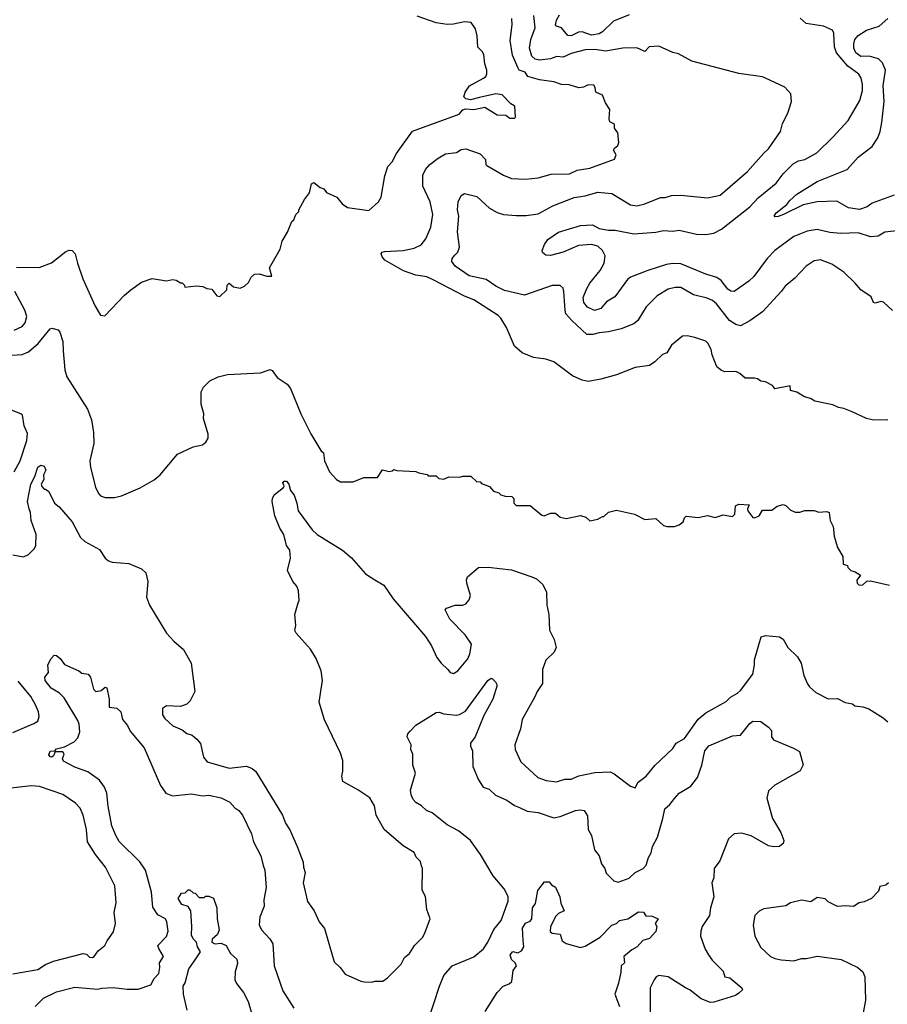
# Model space of a CAD drawing. Extents: x 1678759 to 1859541, y 384609 to 522867.
# Tile 441 of 466: x 1787910 to 1793442, y 504790 to 511067. Entities that reach past the tile are written whole.
import ezdxf

# ---------------------------------------------------------------- set-up
doc = ezdxf.new("R2010")
doc.units = 0

msp = doc.modelspace()

# ---------------------------------------------------------------- linework, layer by layer
at = {"layer": '0CON20XD'}
for points in [[(1787890.3, 509490.3), (1788033.2, 509486.8), (1788112.8, 509517.2), (1788205, 509590), (1788225, 509598), (1788245, 509596.2), (1788264.4, 509574.4), (1788277.5, 509515), (1788313.1, 509415), (1788391.4, 509241.4), (1788425, 509182.5), (1788451.7, 509178.3), (1788578.3, 509311.7), (1788617.5, 509345), (1788686.4, 509393.6), (1788753.6, 509416.4), (1788845, 509402.5), (1788885, 509410), (1788907, 509407), (1788935, 509390), (1788945, 509390), (1788960, 509375), (1788962.5, 509362.5), (1789035, 509370), (1789077, 509367), (1789103, 509353), (1789135, 509350), (1789167, 509307), (1789185, 509302.5), (1789230, 509345), (1789232.5, 509375), (1789245, 509387.5), (1789273.3, 509363.3), (1789315, 509356.2), (1789342.3, 509367.7), (1789368.3, 509391.7), (1789386.2, 509425), (1789406.1, 509443.9), (1789435.9, 509445.9), (1789485, 509431.2), (1789517.5, 509432.5), (1789502.5, 509485), (1789570, 509605), (1789582.5, 509655), (1789616.7, 509713.3), (1789645, 509780), (1789658.3, 509791.7), (1789670, 509825), (1789690, 509845), (1789690, 509855), (1789725, 509920), (1789757.7, 509962.3), (1789769.3, 510020.7), (1789785, 510030), (1789825, 509996.7), (1789848, 509988), (1789866.4, 509966.4), (1789932.5, 509935), (1789965, 509892.5), (1789999.3, 509869.3), (1790135, 509850), (1790197.5, 509905), (1790213.6, 509936.4), (1790237.3, 510072.7), (1790258, 510132), (1790285, 510161.2), (1790312.5, 510215), (1790415, 510356), (1790712.5, 510465), (1790735, 510492.5), (1790751.7, 510498.3), (1790805.8, 510494.2), (1790875, 510508.8), (1790955, 510461.2), (1791009.3, 510459.3), (1791035, 510440), (1791065, 510440), (1791070, 510445), (1791067.5, 510515), (1791040.5, 510530.5), (1790985, 510587.5), (1790945, 510594.4), (1790841.5, 510571.5), (1790785, 510556.7), (1790753.4, 510563.4), (1790741.2, 510575), (1790750, 510605), (1790778, 510645), (1790867.5, 510695), (1790882, 510705), (1790888.8, 510721.2), (1790889.2, 510745), (1790876, 510785), (1790868.6, 510845), (1790858, 510865), (1790831.2, 510891.2), (1790826, 510965), (1790815, 511010), (1790789.3, 511049.3), (1790745, 511053.3), (1790675, 511039.2), (1790635, 511037.5), (1790565, 511046.9), (1790445, 511090)], [(1793445, 508513.3), (1793345, 508516.2), (1793310, 508525), (1793217.7, 508567.7), (1793165, 508588.8), (1793130, 508595), (1793095, 508612.5), (1792980, 508635), (1792951.7, 508651.7), (1792913.3, 508663.3), (1792865, 508692.5), (1792825, 508702.5), (1792822.5, 508732.5), (1792723.8, 508713.8), (1792710, 508735), (1792665, 508757.5), (1792635, 508762.5), (1792615, 508776.7), (1792595, 508782.5), (1792535, 508782.5), (1792502, 508812), (1792475, 508823.8), (1792405, 508822.5), (1792385, 508830), (1792354.1, 508854.1), (1792325, 508930), (1792318.8, 508965), (1792297.5, 509005), (1792285, 509016.7), (1792215, 509040), (1792165, 509051.2), (1792135, 509050), (1792065, 508992), (1792036.3, 508943.7), (1792007.3, 508932.7), (1791960, 508885), (1791925, 508863.3), (1791835, 508850), (1791715, 508802), (1791615, 508775.8), (1791535, 508760.8), (1791495, 508770), (1791435, 508797.5), (1791315, 508885.8), (1791265, 508902.5), (1791185, 508912.5), (1791113.4, 508943.4), (1791065.6, 508985.6), (1791012.9, 509105), (1790977.5, 509165), (1790961.5, 509181.5), (1790805, 509281.9), (1790745.4, 509305.4), (1790545, 509407.8), (1790505, 509427.7), (1790435, 509437.9), (1790356.7, 509465), (1790237.1, 509535), (1790220, 509555), (1790214.2, 509575), (1790220, 509585), (1790235, 509590), (1790354.5, 509595.5), (1790425, 509611.1), (1790468.8, 509631.2), (1790499.5, 509670.5), (1790530.3, 509745), (1790543.9, 509825), (1790526.9, 509905), (1790479.4, 510005), (1790480, 510075), (1790496.9, 510113.1), (1790525, 510144.3), (1790577.5, 510185), (1790625, 510211.9), (1790695, 510220.6), (1790725, 510239.4), (1790755, 510244.4), (1790845, 510212.9), (1790880, 510175), (1790882.9, 510145), (1790888.6, 510138.6), (1790995, 510075.6), (1791045, 510055.6), (1791135, 510050), (1791215, 510060), (1791298.3, 510081.7), (1791415, 510085.5), (1791465, 510107.5), (1791545, 510120.6), (1791703, 510177), (1791712.5, 510205), (1791696.7, 510235), (1791702.3, 510247.7), (1791722.5, 510265), (1791730, 510285), (1791723.3, 510345), (1791702.5, 510375), (1791701.7, 510401.7), (1791673.3, 510415), (1791668.8, 510435), (1791673.3, 510495), (1791645, 510537.5), (1791626, 510585), (1791584, 510605), (1791578.9, 510635), (1791569.8, 510649.8), (1791535, 510650.9), (1791505, 510636.9), (1791475, 510633.6), (1791412.4, 510652.4), (1791364.5, 510654.5), (1791315, 510670.4), (1791225, 510684), (1791150, 510705), (1791131.9, 510731.9), (1791094.7, 510744.7), (1791085, 510762.5), (1791051.9, 510841.9), (1791036.4, 510935), (1791050.8, 511035), (1791048.5, 511075)], [(1793475, 509212.5), (1793417.3, 509267.3), (1793400.5, 509269.5), (1793365, 509260.8), (1793354, 509264), (1793339.5, 509299.5), (1793272.5, 509345), (1793237.7, 509387.7), (1793165, 509456.7), (1793087.7, 509507.7), (1793015, 509535.7), (1792975, 509530.8), (1792923.8, 509496.2), (1792851.2, 509418.8), (1792790.8, 509369.2), (1792765.9, 509334.1), (1792645, 509205.6), (1792565, 509147.8), (1792505, 509115.5), (1792475, 509122.9), (1792435, 509149.5), (1792352.1, 509255), (1792326.6, 509276.6), (1792292, 509292), (1792205, 509313.8), (1792125, 509359.1), (1792089.4, 509360.6), (1792045, 509349.5), (1791975, 509305.6), (1791905, 509235.7), (1791850.7, 509149.3), (1791825, 509127.1), (1791745, 509096.7), (1791663.8, 509076.2), (1791605, 509071.8), (1791565, 509060.7), (1791525, 509060.9), (1791429.2, 509149.2), (1791392.9, 509192.9), (1791386.8, 509215), (1791380, 509335), (1791374, 509355), (1791355, 509372), (1791305, 509372.5), (1791128.7, 509311.3), (1791001.3, 509341.3), (1790945, 509369.2), (1790885, 509410.3), (1790775, 509434.7), (1790687.1, 509495), (1790664.1, 509525.9), (1790668, 509545), (1790684, 509565), (1790702.5, 509585), (1790714.1, 509615.9), (1790701.4, 509715), (1790708.9, 509815), (1790701.8, 509855), (1790705.3, 509905), (1790724.1, 509945.9), (1790745, 509960), (1790825, 509939.2), (1790906.2, 509866.2), (1790955, 509837.8), (1790995, 509825.6), (1791075, 509818.1), (1791138.8, 509818.8), (1791215, 509830), (1791309.1, 509880.9), (1791445, 509933.3), (1791516, 509944), (1791595, 509967.9), (1791685, 509958.5), (1791805, 509887.5), (1791845, 509880), (1791895, 509893.6), (1791995.5, 509934.5), (1792025, 509932.9), (1792065, 509945.5), (1792125, 509947.8), (1792295, 509931.9), (1792375, 509949.2), (1792550.7, 510099.3), (1792653.4, 510216.6), (1792685, 510244), (1792760, 510355), (1792773.8, 510405), (1792807.7, 510472.3), (1792830, 510545), (1792826.7, 510595), (1792787.7, 510637.7), (1792665, 510694), (1792645, 510702), (1792495, 510724.2), (1792195, 510803.8), (1792109.5, 510849.5), (1792075, 510858.8), (1791985, 510898.8), (1791922.5, 510895), (1791895, 510864.4), (1791845, 510886.9), (1791754.5, 510885.5), (1791645, 510867.1), (1791578.1, 510878.1), (1791515, 510874.5), (1791425, 510852.4), (1791375, 510828.6), (1791335, 510831.9), (1791295, 510818.4), (1791225, 510809.2), (1791196.5, 510815), (1791174.4, 510835), (1791161.1, 510885), (1791169.2, 510940.9), (1791196, 511015), (1791188.1, 511095)], [(1793562.1, 509727.9), (1793425, 509712.2), (1793382.3, 509687.7), (1793335, 509681.8), (1793255, 509709.2), (1793145, 509704.4), (1793075, 509710.7), (1792995, 509729.2), (1792930.3, 509719.7), (1792845.8, 509684.2), (1792724, 509596), (1792675.4, 509544.6), (1792590.9, 509429.1), (1792559.6, 509400.4), (1792465, 509334.4), (1792445, 509336.4), (1792425, 509350), (1792382.5, 509405), (1792355, 509424.5), (1792285, 509444.6), (1792125, 509510.3), (1792075, 509513.3), (1792033, 509507), (1791915, 509468), (1791805, 509425.7), (1791785, 509411.4), (1791705, 509300.8), (1791651.4, 509268.6), (1791615, 509225.6), (1791575, 509212.2), (1791529.2, 509235), (1791506.2, 509265), (1791503.3, 509295), (1791525, 509352.5), (1791545, 509386.9), (1791611.5, 509468.5), (1791636.4, 509515), (1791641.7, 509561.7), (1791625.6, 509595), (1791595, 509623.3), (1791555, 509633.6), (1791473, 509627), (1791375, 509585.6), (1791295, 509562.9), (1791265, 509566.7), (1791243.3, 509583.3), (1791241.2, 509595), (1791255.8, 509635), (1791277.1, 509665), (1791345, 509712.5), (1791485, 509755.5), (1791561.4, 509758.6), (1791605, 509735.7), (1791665, 509724.4), (1791706.3, 509726.3), (1791825, 509701.1), (1791965, 509711.9), (1792015, 509723.3), (1792075, 509718.5), (1792115, 509725.6), (1792225, 509700), (1792285, 509698.2), (1792335, 509706.9), (1792385, 509732.1), (1792564.5, 509875), (1792617.8, 509932.2), (1792733.3, 510025), (1792778.5, 510085), (1792841.9, 510148.1), (1792875, 510167.3), (1792915, 510176.5), (1792992.2, 510217.8), (1793095, 510317.5), (1793191.4, 510425), (1793267.2, 510552.8), (1793283.3, 510615), (1793284.4, 510655), (1793275.6, 510695), (1793259.5, 510719.5), (1793190.2, 510770.2), (1793118.5, 510855), (1793105.9, 510895), (1793100.8, 510980.8), (1793091.2, 511001.2), (1793035, 511026), (1792925, 511043.8), (1792885, 511076.2)], [(1791795, 511097.5), (1791695, 511058.1), (1791625, 510990), (1791605, 510977.5), (1791555, 510968.2), (1791495, 510989.6), (1791473.2, 510986.8), (1791425, 510963.3), (1791405, 510965.8), (1791365, 511014.4), (1791333.3, 511025), (1791325.8, 511035), (1791331.8, 511065), (1791351.6, 511098.4)], [(1793485, 509948.9), (1793345, 509896.9), (1793314, 509875), (1793265, 509857.8), (1793195, 509866.7), (1793119.3, 509909.3), (1792995, 509905.6), (1792905, 509887.8), (1792778.8, 509825), (1792745, 509811.4), (1792725, 509810), (1792721.2, 509815), (1792732.5, 509835), (1792801.1, 509888.9), (1792820, 509915), (1792865, 509954.5), (1792994.2, 510035.7), (1793185, 510112.5), (1793255, 510190), (1793345, 510259.4), (1793382.2, 510315), (1793397.1, 510355), (1793407.6, 510412.4), (1793420.6, 510545), (1793414.7, 510645), (1793429.7, 510745), (1793412, 510792), (1793385, 510817.5), (1793325, 510835.3), (1793272.8, 510832.8), (1793240, 510855), (1793227.9, 510885), (1793227.2, 510912.8), (1793235, 510942), (1793255, 510966.7), (1793309.8, 511000.2), (1793389.2, 511025), (1793444.7, 511075.3)], [(1787875, 509086.9), (1787925, 509111.9), (1787944.4, 509135), (1787954.4, 509175), (1787943.5, 509215), (1787878.6, 509335)], [(1787795, 508924.5), (1787925, 508932.2), (1787965, 508949.4), (1788028.1, 509001.9), (1788105, 509096.2), (1788115, 509101.2), (1788155, 509090), (1788165.6, 509075.6), (1788185.6, 509015), (1788187.8, 508955), (1788196.9, 508835), (1788211.1, 508791.1), (1788342.9, 508585), (1788367.8, 508515), (1788380, 508435), (1788381.5, 508365), (1788357.8, 508255), (1788361.1, 508215), (1788393.1, 508085), (1788413.4, 508043.4), (1788425, 508032), (1788455, 508020.8), (1788515, 508020), (1788558.3, 508031.7), (1788677.4, 508082.6), (1788766.6, 508133.4), (1788805, 508166.2), (1788915, 508296.7), (1789015, 508343.3), (1789075, 508357.5), (1789096.4, 508373.6), (1789111.7, 508398.3), (1789112.5, 508425), (1789081.2, 508525), (1789083.3, 508555), (1789066.7, 508615), (1789066.4, 508693.6), (1789082.5, 508725), (1789122.5, 508765), (1789175, 508791.2), (1789235, 508806), (1789445, 508815.8), (1789506.1, 508836.1), (1789519.7, 508829.7), (1789551.2, 508785), (1789615, 508744), (1789636.6, 508716.6), (1789702.5, 508555), (1789765, 508426.7), (1789830.6, 508320.6), (1789846.2, 508305), (1789854, 508255), (1789884.1, 508184.1), (1789930, 508135), (1789955, 508120), (1790035, 508120), (1790105, 508147.5), (1790191.7, 508148.3), (1790223, 508197), (1790265, 508187.5), (1790285, 508190), (1790295, 508200), (1790315, 508192.5), (1790435, 508187.5), (1790455, 508177.5), (1790507, 508167), (1790515, 508160), (1790565, 508160), (1790583, 508143), (1790615, 508137.5)], [(1787875, 508184.2), (1787913.6, 508255), (1787955, 508383.3), (1787958.8, 508428.8), (1787938.8, 508478.8), (1787928.2, 508545), (1787918.1, 508555), (1787858.2, 508578.2)], [(1787865, 507654.4), (1787935, 507643.1), (1787965, 507657.1), (1788004.2, 507695), (1788012.9, 507715), (1788014.4, 507785), (1787982.5, 507875), (1787978.8, 507925), (1787969.3, 507949.3), (1787959.7, 507995), (1787980.5, 508105), (1788005.5, 508154.5), (1788025.7, 508215), (1788045, 508227.5), (1788065, 508220), (1788077.3, 508195), (1788062.1, 508165), (1788064.5, 508135.5), (1788047.5, 508105), (1788051.7, 508091.7), (1788065, 508073.3), (1788075, 508073.3), (1788095, 508060), (1788131.9, 507985), (1788161.7, 507961.7), (1788244, 507865), (1788298, 507765), (1788325, 507741.4), (1788419.3, 507689.3), (1788454.2, 507634.2), (1788475, 507616.7), (1788499.3, 507609.3), (1788605, 507600), (1788687, 507567), (1788715, 507540), (1788727.5, 507485), (1788717.5, 507385), (1788736.7, 507335), (1788846.2, 507155), (1788892.5, 507105), (1788955, 507052.5), (1789003.3, 506965), (1789027.5, 506785), (1788997.5, 506725), (1788975, 506702.5), (1788935, 506687.5), (1788845, 506692.5), (1788820, 506675), (1788820, 506635), (1788835, 506611.2), (1788886.7, 506565), (1788945, 506538.8), (1788975, 506516.7), (1789010, 506505), (1789039.5, 506479.5), (1789061.7, 506451.7), (1789081.2, 506365), (1789105.9, 506335.9), (1789245, 506294.3), (1789355, 506308.6), (1789392.1, 506292.1), (1789414.4, 506274.4), (1789586, 505995), (1789604.2, 505945), (1789631.2, 505901.2), (1789678, 505795), (1789717.5, 505695), (1789718.8, 505665), (1789730.8, 505630.8), (1789717.1, 505565), (1789744.2, 505444.2), (1789786.7, 505385), (1789820, 505315), (1789853.6, 505273.6), (1789915, 505060), (1789952.5, 505025), (1789985, 504982.5), (1790085, 504937.5), (1790107, 504933), (1790155, 504930), (1790175, 504937.5), (1790225, 504937.5), (1790255, 504957.5), (1790342.5, 505045), (1790362.7, 505087.3), (1790395, 505112.5), (1790426.7, 505165), (1790477.5, 505215), (1790490.7, 505239.3), (1790526.2, 505335), (1790506.7, 505395), (1790496.4, 505476.4), (1790476.4, 505516.4), (1790478.8, 505655), (1790472, 505672), (1790465, 505700), (1790437, 505727), (1790425, 505756.7), (1790355, 505800), (1790233.8, 505905), (1790182, 505995), (1790171.2, 506055), (1790142.5, 506105), (1790065, 506156.7), (1789969.3, 506209.3), (1789963.8, 506245), (1789970, 506275), (1789970, 506345), (1789955, 506390), (1789854.1, 506604.1), (1789820, 506715), (1789840, 506855), (1789831.2, 506915), (1789800, 506995), (1789763.6, 507053.6), (1789673.3, 507155), (1789663.6, 507173.6), (1789670, 507205), (1789663.3, 507275), (1789685, 507350), (1789692.5, 507365), (1789686.7, 507425), (1789676.7, 507455), (1789651.2, 507485), (1789618, 507555), (1789637.1, 507635), (1789631.9, 507685), (1789611.9, 507715), (1789594.4, 507784.4), (1789569.2, 507825), (1789537.5, 507905), (1789520, 507995), (1789521.1, 508015), (1789532.7, 508037.3), (1789592, 508085), (1789596.7, 508095), (1789588, 508115), (1789595, 508125.7), (1789611.2, 508125), (1789625, 508106.7), (1789636.2, 508065), (1789658.9, 508035), (1789677.3, 507985), (1789685.6, 507935), (1789774.5, 507814.5), (1789805.4, 507785.4), (1789968.8, 507685), (1790026, 507636), (1790114.4, 507535), (1790175, 507495.5), (1790232.4, 507462.4), (1790291.1, 507375), (1790497.5, 507135), (1790535.7, 507075), (1790570.3, 507000.3), (1790596, 506965), (1790640, 506925), (1790654.1, 506904.1), (1790675, 506898), (1790704, 506915), (1790767, 506993), (1790779.4, 507025), (1790790, 507085), (1790749.2, 507145), (1790652.9, 507245), (1790622.5, 507305), (1790630, 507315), (1790685.6, 507334.4), (1790735, 507334.4), (1790755, 507342.5), (1790775, 507368.8), (1790783.3, 507395), (1790760.5, 507475), (1790758.9, 507495), (1790765.7, 507515), (1790835.8, 507574.2), (1790896.9, 507576.9), (1791045, 507558.9), (1791175, 507516), (1791205, 507502), (1791245, 507466.2), (1791267.6, 507417.6), (1791270, 507335), (1791284.3, 507275), (1791287.8, 507175), (1791317.5, 507115), (1791330.8, 507065), (1791317.5, 507035), (1791265, 506984), (1791242.1, 506925), (1791243.1, 506835), (1791208.9, 506785), (1791195, 506750), (1791113.7, 506606.3), (1791102.5, 506545), (1791065.7, 506445), (1791069.2, 506415), (1791104, 506335), (1791213.3, 506235), (1791265.8, 506215.8), (1791332.3, 506207.7), (1791385, 506224.3), (1791425.4, 506224.6), (1791475, 506246.7), (1791577.3, 506267.3), (1791675, 506270.8), (1791699.7, 506259.7), (1791805, 506180), (1791835, 506170), (1791852.5, 506205), (1791903.3, 506245), (1791958.8, 506311.2), (1792075, 506421.2), (1792095.6, 506454.4), (1792148, 506485), (1792235, 506608.6), (1792285, 506648.6), (1792415, 506719.4), (1792442.1, 506747.9), (1792487.2, 506772.8), (1792505, 506790), (1792585, 506893.8), (1792595.6, 506955)], [(1790615, 508137.5), (1790645, 508152.5), (1790715, 508150), (1790735, 508157.5), (1790787, 508157), (1790823, 508123), (1790845, 508120), (1790855, 508110), (1790905, 508090), (1790931.7, 508061.7), (1790965, 508050), (1790978.3, 508038.3), (1791005, 508030), (1791048.3, 508028.3), (1791060, 508015), (1791060, 507985), (1791075, 507970), (1791165, 507970), (1791239.3, 507909.3), (1791253.9, 507903.9), (1791295, 507920), (1791325, 507920), (1791356.4, 507896.4), (1791395, 507888), (1791485, 507906.7), (1791520, 507895), (1791545, 507872.5), (1791595, 507882.5), (1791625, 507900), (1791635, 507900), (1791665, 507927.5), (1791715, 507940), (1791830, 507915), (1791895, 507881.2), (1791965, 507887.5), (1792015, 507843.3), (1792037, 507837), (1792085, 507836.7), (1792113.6, 507846.4), (1792140, 507865), (1792148.3, 507891.7), (1792158.3, 507901.7), (1792235, 507892.5), (1792295, 507906.7), (1792345, 507893.8), (1792395, 507910), (1792455, 507900), (1792470, 507915), (1792473, 507967), (1792495, 507977.5), (1792560, 507975), (1792550.7, 507949.3), (1792553.3, 507935), (1792584.3, 507894.3), (1792595, 507890.8), (1792623.8, 507905), (1792645, 507940), (1792705, 507940), (1792740, 507965), (1792777, 507977), (1792795, 507970), (1792821.7, 507941.7), (1792855, 507927.5), (1792883, 507927), (1792915, 507937.5), (1792975, 507937.5), (1793005, 507926.7), (1793055, 507932.5), (1793070, 507925), (1793077.5, 507875), (1793096.7, 507836.7), (1793103.3, 507775), (1793123, 507703), (1793157.5, 507645), (1793160, 507595), (1793188.3, 507588.3), (1793190, 507575), (1793210, 507555), (1793236.7, 507546.7), (1793270, 507525), (1793246.4, 507493.6), (1793250, 507475), (1793263, 507463), (1793285, 507463.8), (1793311.7, 507488.3), (1793335, 507490), (1793455, 507462.5)], [(1792595.6, 506955), (1792595.7, 506985), (1792637, 507133), (1792665, 507140), (1792755, 507132.5), (1792777.4, 507117.4), (1792808, 507065), (1792868.8, 507005), (1792892, 506965), (1792910, 506885), (1792933, 506833), (1792945, 506813.3), (1792985, 506776.7), (1793065, 506737.5), (1793125, 506740), (1793173.6, 506713.6), (1793220, 506705), (1793235, 506692.5), (1793286.1, 506686.1), (1793323.6, 506673.6), (1793415, 506616.7), (1793445, 506591.2)], [(1788450.4, 506175), (1788418.1, 506218.1), (1788345, 506270.9), (1788262.1, 506302.1), (1788189.6, 506339.6), (1788183.3, 506355), (1788192.5, 506385), (1788185, 506399.4), (1788135, 506400), (1788125.4, 506374.6), (1788115, 506365.8), (1788105, 506367.1), (1788095, 506380), (1788105, 506404), (1788133.3, 506406.7), (1788145, 506418), (1788195, 506432.2), (1788256.1, 506463.9), (1788281.1, 506488.9), (1788293.4, 506526.6), (1788288.9, 506575), (1788279.8, 506599.8), (1788192.6, 506742.6), (1788164.1, 506774.1), (1788110, 506805), (1788071.4, 506855), (1788070, 506875), (1788093.8, 506905), (1788090, 506955), (1788110, 506995), (1788130, 507015), (1788145, 507014.2), (1788168, 506995), (1788196.4, 506956.4), (1788286.1, 506916.1), (1788305, 506900), (1788345.4, 506895.4), (1788360.6, 506875), (1788379.8, 506799.8), (1788395, 506784.5), (1788430.2, 506789.8), (1788455, 506812.5), (1788465, 506807.5), (1788479.5, 506735), (1788480, 506685), (1788528.1, 506678.1), (1788553.8, 506655), (1788566, 506605), (1788596.5, 506566.5), (1788615, 506531.2), (1788704.2, 506425), (1788806.9, 506185), (1788842, 506135), (1788885, 506119.4), (1789005, 506131.1), (1789075, 506118.2), (1789115, 506122.2), (1789195, 506106.7), (1789248.9, 506078.9), (1789282.1, 506042.1), (1789308, 506025), (1789331.4, 505995), (1789387.2, 505877.2), (1789400.8, 505825), (1789446.9, 505736.9), (1789462.2, 505675), (1789471.9, 505645), (1789481.9, 505535), (1789467.1, 505455), (1789468.9, 505415), (1789440.6, 505345), (1789436.8, 505296.8), (1789452.5, 505265), (1789505, 505208), (1789522.9, 505175), (1789531.4, 505035), (1789587.5, 504875), (1789658, 504765)], [(1790513.3, 504685), (1790585.6, 504905), (1790615, 504973.8), (1790666.2, 505035), (1790805, 505092.9), (1790866.2, 505143.8), (1790895.6, 505185), (1790932.7, 505267.3), (1790978.8, 505325), (1791025, 505447.5), (1791025, 505477.5), (1790998, 505525), (1790928.3, 505608.3), (1790847.8, 505745), (1790785, 505834.3), (1790708.6, 505895), (1790635, 505933.5), (1790540.2, 506010.2), (1790504.2, 506025), (1790472.5, 506055), (1790435, 506075.6), (1790418.5, 506095), (1790406.1, 506125), (1790402.1, 506155), (1790434.2, 506264.2), (1790417.1, 506315), (1790415.6, 506385), (1790404.4, 506415), (1790405.4, 506445), (1790380.7, 506495), (1790385.3, 506515), (1790399.1, 506530.9), (1790435, 506569.7), (1790565, 506650.6), (1790585, 506652), (1790615, 506640.8), (1790692.4, 506632.4), (1790715, 506636.4), (1790751.7, 506658.3), (1790895, 506854), (1790915, 506868.8), (1790925, 506864), (1790944.2, 506845), (1790954, 506825), (1790927.5, 506735), (1790869.7, 506630.3), (1790814.4, 506495), (1790784.3, 506455), (1790784.5, 506435), (1790797.3, 506405), (1790800, 506305), (1790835, 506220), (1790864.4, 506175), (1790902.2, 506162.2), (1790942.6, 506122.6), (1791015, 506091.8), (1791065, 506056.4), (1791095.7, 506044.3), (1791145, 506021.5), (1791215, 506012.7), (1791315, 505978.9), (1791355, 505987.5), (1791452.5, 506025), (1791485, 506030), (1791508, 506025), (1791530.5, 505990.5), (1791534.4, 505905), (1791555.5, 505865.5), (1791575.3, 505775.3), (1791605, 505736.7), (1791620, 505685), (1791640, 505655), (1791650, 505625), (1791697.7, 505577.7), (1791725, 505567.5), (1791795, 505593.8), (1791835, 505630.8), (1791885, 505656), (1791905, 505676.2), (1791918.1, 505725), (1791936.5, 505755), (1791944.6, 505795.4), (1791975.6, 505855.6), (1792011.2, 505975), (1792022.2, 506035), (1792055, 506063.2), (1792085, 506101.5), (1792115, 506136.2), (1792189.5, 506180.5), (1792231.2, 506235), (1792260, 506315), (1792277.7, 506405), (1792303.1, 506436.9), (1792455, 506501.9), (1792505, 506506.4), (1792565, 506580), (1792585, 506595.7), (1792635, 506591.9), (1792685, 506556.2), (1792703.8, 506535), (1792703.3, 506495), (1792715, 506475.8), (1792842.6, 506422.6), (1792880.9, 506400.9), (1792905.7, 506315.7), (1792885, 506278.6), (1792725, 506186.7), (1792685, 506150), (1792674.2, 506104.2), (1792709.2, 505975), (1792763.8, 505885), (1792782.5, 505835), (1792777.5, 505815), (1792753.9, 505796.1), (1792717.1, 505792.9), (1792685, 505800.6), (1792573.4, 505863.4), (1792515, 505880), (1792465, 505875.8), (1792430, 505845), (1792374.4, 505705), (1792338.1, 505655), (1792334.5, 505595), (1792323.3, 505565), (1792334.5, 505475), (1792314.5, 505405), (1792307.9, 505355), (1792261.9, 505285), (1792251.9, 505255), (1792250.8, 505225), (1792280.9, 505140.9), (1792300.8, 505105), (1792325, 505070), (1792395, 505000), (1792406.7, 504965), (1792438.1, 504958.1), (1792514, 504895), (1792517.7, 504882.3), (1792495, 504860), (1792473.2, 504846.8), (1792335, 504803.1), (1792315, 504802.1), (1792255, 504823.6), (1792185, 504880.3), (1792154.1, 504894.1), (1792045, 504964.3), (1791985, 504974), (1791968.8, 504965), (1791954.2, 504945), (1791930.5, 504895), (1791929.5, 504705)], [(1787865, 506523.6), (1788000.2, 506579.8), (1788025.8, 506595), (1788033.1, 506625), (1788029.1, 506655), (1788010.8, 506699.2), (1787981.2, 506751.2), (1787900.6, 506850.6)], [(1787865, 504983.3), (1788025, 505011.1), (1788075, 505044.3), (1788125, 505065.6), (1788315, 505112.9), (1788335, 505108.6), (1788355, 505090.4), (1788375, 505088.9), (1788385.6, 505095), (1788410.3, 505129.7), (1788453.3, 505165), (1788466.7, 505195), (1788507.7, 505252.3), (1788520, 505305), (1788512.5, 505375), (1788525.9, 505435.9), (1788516.2, 505545), (1788456, 505665), (1788393.3, 505745), (1788341.1, 505825), (1788336.7, 505905), (1788314.2, 505995), (1788295, 506040), (1788265, 506072), (1788185, 506126.9), (1788035, 506178.1), (1787985, 506181.9), (1787815, 506163.3)], [(1788007.5, 504775), (1788060.7, 504829.3), (1788145, 504869.1), (1788261.7, 504898.3), (1788405, 504887.1), (1788432.3, 504892.3), (1788505, 504897.1), (1788594.3, 504885.7), (1788665, 504886), (1788745, 504913.8), (1788767.5, 504955), (1788796.7, 504985), (1788804.3, 505024.3), (1788801.1, 505055), (1788826.9, 505095), (1788796.2, 505145), (1788791.1, 505165), (1788845, 505222.5), (1788855.6, 505255), (1788847.7, 505315), (1788838.9, 505335), (1788790.5, 505360.5), (1788759.5, 505409.5), (1788750.9, 505505), (1788712.3, 505645), (1788675, 505698.2), (1788545, 505826.7), (1788522.1, 505865), (1788498.1, 505928.1), (1788473.2, 506053.2), (1788465.3, 506135), (1788450.4, 506175)], [(1790877.3, 504742.7), (1790954.1, 504865.9), (1790992.5, 504905), (1791030.7, 504919.3), (1791046.7, 504935), (1791056, 505005), (1791078, 505035), (1791069.2, 505055), (1791045, 505076.2), (1791037.8, 505105), (1791054.7, 505125.3), (1791085, 505117.3), (1791108.8, 505131.2), (1791124.5, 505155.5), (1791120.8, 505199.2), (1791115.7, 505275.7), (1791134.1, 505305.9), (1791165, 505320.6), (1791175, 505334), (1791178.8, 505405), (1791197.7, 505432.3), (1791212.9, 505515), (1791255, 505570), (1791285, 505570), (1791300.7, 505550.7), (1791325, 505536.7), (1791353.3, 505475), (1791360.8, 505435), (1791381.2, 505385), (1791345, 505369.2), (1791327.8, 505352.2), (1791294.7, 505285.3), (1791293, 505253), (1791305, 505242.9), (1791355, 505236.7), (1791367.5, 505195), (1791395, 505176.7), (1791485, 505151.2), (1791515, 505160), (1791611.3, 505218.7), (1791685, 505294.2), (1791715.8, 505304.2), (1791735, 505323.3), (1791786.2, 505333.8), (1791855, 505380), (1791886.1, 505376.1), (1791903, 505353), (1791941.7, 505351.7), (1791980, 505335), (1791962.5, 505305), (1791972.5, 505285), (1791965.6, 505254.4), (1791925, 505210), (1791882.7, 505197.3), (1791845.7, 505155), (1791812.3, 505137.7), (1791762.5, 505095), (1791766.5, 505055), (1791745.6, 505034.4), (1791743.1, 504995), (1791727.3, 504925), (1791704.8, 504855.2), (1791733.3, 504775)], [(1793450, 505565), (1793431.7, 505548.3), (1793395, 505540), (1793385, 505510), (1793340, 505465), (1793295, 505442.5), (1793263, 505437), (1793225, 505412.5), (1793175, 505416.7), (1793125, 505412.5), (1793065, 505443.3), (1793045, 505461.2), (1792995, 505470), (1792955, 505442.5), (1792895, 505453.8), (1792825, 505436.7), (1792795, 505416.7), (1792655, 505397.5), (1792625, 505382.5), (1792597.5, 505355), (1792586.7, 505295), (1792596, 505225), (1792635, 505152.5), (1792697.5, 505095), (1792725, 505082), (1792765.8, 505074.2), (1792845, 505066), (1792895, 505082), (1792925, 505080.8), (1792995.8, 505095.8), (1793147.5, 505075), (1793253.3, 505025), (1793285, 504996.7), (1793299.2, 504965), (1793302, 504815), (1793286.7, 504735)], [(1788978.3, 504751.7), (1788954.5, 504855), (1788951.9, 504905), (1788964.3, 504925.7), (1788988.2, 505015), (1789024.2, 505065.8), (1789062, 505125), (1789044, 505155), (1789036.2, 505185), (1789015, 505206.7), (1789005, 505230), (1789008, 505285), (1789000, 505385), (1788983.6, 505413.6), (1788943.3, 505425), (1788920, 505465), (1788941.7, 505498.3), (1788965, 505500), (1788985, 505520), (1788995, 505520), (1789015, 505500), (1789028.3, 505498.3), (1789055, 505470), (1789085, 505470), (1789095, 505480), (1789115, 505480), (1789146.4, 505466.4), (1789167.5, 505405), (1789168.8, 505335), (1789182, 505265), (1789171.2, 505235), (1789136.2, 505205), (1789133.8, 505185), (1789155, 505176), (1789195, 505180), (1789226.2, 505165), (1789254.4, 505114.4), (1789295, 505076.7), (1789299.5, 505050.5), (1789283.9, 504996.1), (1789280.8, 504945), (1789291.3, 504921.3), (1789337.1, 504865), (1789367.2, 504807.2), (1789405.8, 504675)]]:
    msp.add_lwpolyline(points, dxfattribs=at)

doc.saveas('drawing.dxf')
